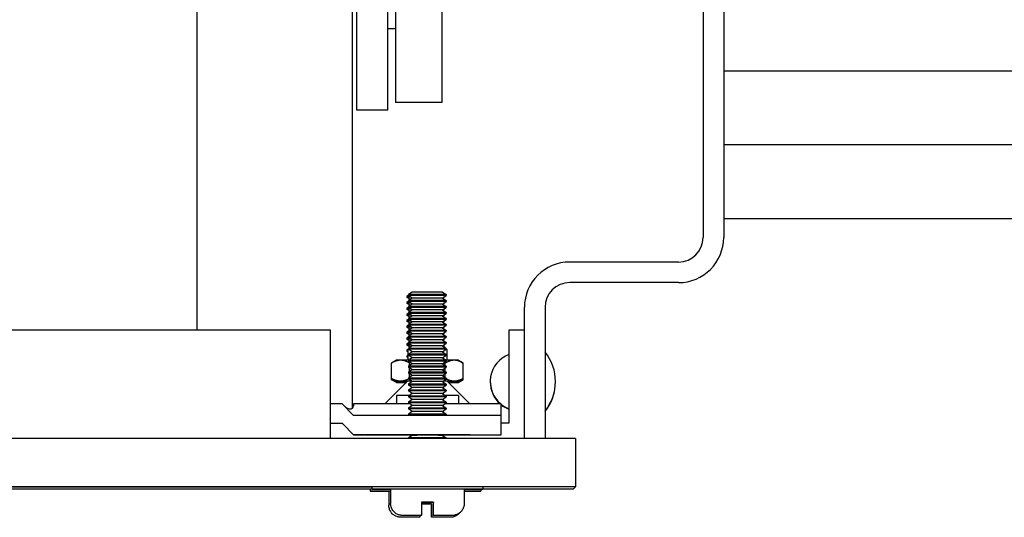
# Model space of a CAD drawing. Header units: inches. Extents: x 1 to 669, y 0 to 417.
# Tile 434 of 448: x 594.91 to 599.9, y 244.59 to 247.11. Entities that reach past the tile are written whole.
import ezdxf

# ---------------------------------------------------------------- set-up
doc = ezdxf.new("R2010")
doc.units = ezdxf.units.IN
doc.header["$LTSCALE"] = 12
doc.header["$MEASUREMENT"] = 0
doc.layers.add('X', color=1, linetype='CONTINUOUS')

msp = doc.modelspace()

# ---------------------------------------------------------------- linework, layer by layer
at = {"layer": 'X'}
for p, q in [((596.59362, 251.33152), (596.59362, 245.14269)), ((595.80622, 250.93464), (595.80622, 245.54101)), ((598.37363, 250.45155), (598.37363, 246.01075)), ((598.47823, 250.45155), (598.47823, 246.01075)), ((596.81409, 250.02098), (596.81409, 246.69487)), ((597.05031, 246.69487), (597.05031, 250.02098)), ((596.61724, 246.6567), (596.61724, 247.75691)), ((596.77472, 246.6567), (596.77472, 247.75691)), ((596.81409, 247.06854), (596.77472, 247.06854)), ((598.47823, 246.85615), (600.42023, 246.85615)), ((597.05031, 246.69487), (596.81409, 246.69487)), ((596.77472, 246.6567), (596.61724, 246.6567)), ((598.47823, 246.48115), (600.42023, 246.48115)), ((598.47823, 246.10615), (600.42023, 246.10615)), ((598.24863, 245.88575), (597.69723, 245.88575)), ((598.24863, 245.78115), (597.69723, 245.78115)), ((596.88051, 245.71759), (596.87133, 245.71116)), ((596.87133, 245.71116), (596.87133, 245.70693)), ((596.88796, 245.69529), (596.87133, 245.70693)), ((596.89911, 245.73336), (596.88051, 245.72034)), ((596.88051, 245.72034), (596.88051, 245.71611)), ((596.89911, 245.70309), (596.88051, 245.71611)), ((596.89911, 245.70309), (596.88051, 245.69007)), ((596.88051, 245.69007), (596.88051, 245.68584)), ((597.05191, 245.73336), (597.07051, 245.72034)), ((597.05191, 245.70309), (597.07051, 245.71611)), ((597.05191, 245.70309), (597.07051, 245.69007)), ((597.05387, 245.70171), (597.06133, 245.70693)), ((597.06133, 245.70969), (597.06133, 245.70693)), ((597.07051, 245.72034), (597.07051, 245.71611)), ((597.07051, 245.69007), (597.07051, 245.68584)), ((596.88051, 245.68731), (596.87133, 245.68089)), ((596.87133, 245.68089), (596.87133, 245.67666)), ((596.88796, 245.66501), (596.87133, 245.67666)), ((596.88051, 245.65704), (596.87133, 245.65061)), ((596.87133, 245.65061), (596.87133, 245.64639)), ((596.88796, 245.63474), (596.87133, 245.64639)), ((596.89911, 245.67281), (596.88051, 245.68584)), ((596.89911, 245.67281), (596.88051, 245.65979)), ((596.88051, 245.65979), (596.88051, 245.65556)), ((596.89911, 245.64254), (596.88051, 245.65556)), ((596.89911, 245.64254), (596.88051, 245.62952)), ((597.05191, 245.67281), (597.07051, 245.68584)), ((597.05191, 245.67281), (597.07051, 245.65979)), ((597.05191, 245.64254), (597.07051, 245.65556)), ((597.05191, 245.64254), (597.07051, 245.62952)), ((597.05387, 245.67144), (597.06133, 245.67666)), ((597.05387, 245.64116), (597.06133, 245.64639)), ((597.06133, 245.67941), (597.06133, 245.67666)), ((597.06133, 245.64914), (597.06133, 245.64639)), ((597.07051, 245.65979), (597.07051, 245.65556)), ((597.46763, 244.99004), (597.46763, 245.65615)), ((597.57223, 245.65615), (597.57223, 244.99004)), ((596.88051, 245.62676), (596.87133, 245.62034)), ((596.87133, 245.62034), (596.87133, 245.61611)), ((596.88796, 245.60446), (596.87133, 245.61611)), ((596.88051, 245.59649), (596.87133, 245.59006)), ((596.87133, 245.59006), (596.87133, 245.58584)), ((596.88051, 245.62952), (596.88051, 245.62529)), ((596.89911, 245.61226), (596.88051, 245.62529)), ((596.89911, 245.61226), (596.88051, 245.59924)), ((596.88051, 245.59924), (596.88051, 245.59501)), ((596.89911, 245.58199), (596.88051, 245.59501)), ((597.05191, 245.61226), (597.07051, 245.62529)), ((597.05191, 245.61226), (597.07051, 245.59924)), ((597.05191, 245.58199), (597.07051, 245.59501)), ((597.05387, 245.61089), (597.06133, 245.61611)), ((597.06133, 245.61886), (597.06133, 245.61611)), ((597.07051, 245.62952), (597.07051, 245.62529)), ((597.07051, 245.59924), (597.07051, 245.59501)), ((596.48338, 245.54101), (586.48338, 245.54101)), ((596.48338, 244.99004), (596.48338, 245.54101)), ((596.88796, 245.57419), (596.87133, 245.58584)), ((596.88051, 245.56621), (596.87133, 245.55979)), ((596.87133, 245.55979), (596.87133, 245.55556)), ((596.88796, 245.54391), (596.87133, 245.55556)), ((596.89911, 245.58199), (596.88051, 245.56897)), ((596.88051, 245.56897), (596.88051, 245.56474)), ((596.89911, 245.55171), (596.88051, 245.56474)), ((596.89911, 245.55171), (596.88051, 245.53869)), ((597.05191, 245.58199), (597.07051, 245.56897)), ((597.05191, 245.55171), (597.07051, 245.56474)), ((597.05191, 245.55171), (597.07051, 245.53869)), ((597.05387, 245.58061), (597.06133, 245.58584)), ((597.05387, 245.55034), (597.06133, 245.55556)), ((597.06133, 245.58859), (597.06133, 245.58584)), ((597.06133, 245.55831), (597.06133, 245.55556)), ((597.07051, 245.56897), (597.07051, 245.56474)), ((597.46763, 245.54019), (597.38889, 245.54019)), ((597.38889, 245.54019), (597.38889, 245.06774)), ((596.88051, 245.53594), (596.87133, 245.52951)), ((596.87133, 245.52951), (596.87133, 245.52529)), ((596.88796, 245.51364), (596.87133, 245.52529)), ((596.88051, 245.50566), (596.87133, 245.49924)), ((596.87133, 245.49924), (596.87133, 245.49501)), ((596.88796, 245.48336), (596.87133, 245.49501)), ((596.88051, 245.53869), (596.88051, 245.53446)), ((596.89911, 245.52144), (596.88051, 245.53446)), ((596.89911, 245.52144), (596.88051, 245.50842)), ((596.88051, 245.50842), (596.88051, 245.50419)), ((596.89911, 245.49116), (596.88051, 245.50419)), ((596.89911, 245.49116), (596.88051, 245.47814)), ((597.05191, 245.52144), (597.07051, 245.53446)), ((597.05191, 245.52144), (597.07051, 245.50842)), ((597.05191, 245.49116), (597.07051, 245.50419)), ((597.05191, 245.49116), (597.07051, 245.47814)), ((597.05387, 245.52006), (597.06133, 245.52529)), ((597.05387, 245.48979), (597.06133, 245.49501)), ((597.06133, 245.52804), (597.06133, 245.52529)), ((597.06133, 245.49776), (597.06133, 245.49501)), ((597.07051, 245.53869), (597.07051, 245.53446)), ((597.07051, 245.50842), (597.07051, 245.50419)), ((596.88051, 245.47539), (596.87133, 245.46896)), ((596.87133, 245.46896), (596.87133, 245.46474)), ((596.88757, 245.45336), (596.87133, 245.46474)), ((596.87708, 245.44272), (596.87133, 245.43869)), ((596.88051, 245.4463), (596.87708, 245.44287)), ((596.87708, 245.44287), (596.87708, 245.38766)), ((596.88051, 245.47814), (596.88051, 245.47391)), ((596.89911, 245.46089), (596.88051, 245.47391)), ((596.89911, 245.46089), (596.88051, 245.44787)), ((596.88051, 245.44787), (596.88051, 245.44364)), ((596.89911, 245.43061), (596.88051, 245.44364)), ((596.8946, 245.46039), (596.88573, 245.45153)), ((597.05191, 245.46089), (597.07051, 245.47391)), ((597.05191, 245.46089), (597.07051, 245.44787)), ((597.05191, 245.43061), (597.07051, 245.44364)), ((597.05515, 245.46041), (597.06133, 245.46474)), ((597.05641, 245.46039), (597.06528, 245.45153)), ((597.06133, 245.46749), (597.06133, 245.46474)), ((597.07051, 245.47814), (597.07051, 245.47391)), ((597.07051, 245.44787), (597.07051, 245.44364)), ((597.07051, 245.4463), (597.07393, 245.44287)), ((597.07393, 245.44287), (597.07393, 245.38766)), ((596.87133, 245.43869), (596.87133, 245.43446)), ((596.87708, 245.43043), (596.87133, 245.43446)), ((596.87708, 245.41244), (596.87133, 245.40841)), ((596.87133, 245.40841), (596.87133, 245.40419)), ((596.87708, 245.40016), (596.87133, 245.40419)), ((596.89911, 245.43061), (596.88051, 245.41759)), ((596.88051, 245.41759), (596.88051, 245.41336)), ((596.89911, 245.40034), (596.88051, 245.41336)), ((596.89911, 245.40034), (596.88051, 245.38732)), ((597.05191, 245.43061), (597.07051, 245.41759)), ((597.05191, 245.40034), (597.07051, 245.41336)), ((597.05191, 245.40034), (597.07051, 245.38732)), ((597.07051, 245.41759), (597.07051, 245.41336)), ((596.79366, 245.28908), (596.79366, 245.37349)), ((596.81803, 245.38756), (596.79382, 245.37358)), ((596.88051, 245.38732), (596.88051, 245.38309)), ((596.89911, 245.37007), (596.88051, 245.38309)), ((596.89911, 245.37007), (596.88051, 245.35704)), ((596.88051, 245.35704), (596.88051, 245.35281)), ((596.89911, 245.33979), (596.88051, 245.35281)), ((596.88459, 245.3599), (596.88459, 245.37363)), ((596.88459, 245.32962), (596.88459, 245.34996)), ((597.05191, 245.37007), (597.07051, 245.38309)), ((597.05191, 245.37007), (597.07051, 245.35704)), ((597.05191, 245.33979), (597.07051, 245.35281)), ((597.06643, 245.3599), (597.06643, 245.37363)), ((597.06643, 245.32962), (597.06643, 245.34996)), ((597.07051, 245.38732), (597.07051, 245.38309)), ((597.07051, 245.35704), (597.07051, 245.35281)), ((597.13299, 245.38756), (597.1572, 245.37358)), ((597.15735, 245.28908), (597.15735, 245.37349)), ((596.81803, 245.28126), (596.79382, 245.29524)), ((596.89911, 245.33979), (596.88051, 245.32677)), ((596.88051, 245.32677), (596.88051, 245.32254)), ((596.89911, 245.30952), (596.88051, 245.32254)), ((596.89911, 245.30952), (596.88051, 245.29649)), ((596.88051, 245.29649), (596.88051, 245.29226)), ((596.89911, 245.27924), (596.88051, 245.29226)), ((596.88459, 245.29935), (596.88459, 245.31968)), ((597.05191, 245.33979), (597.07051, 245.32677)), ((597.05191, 245.30952), (597.07051, 245.32254)), ((597.05191, 245.30952), (597.07051, 245.29649)), ((597.05191, 245.27924), (597.07051, 245.29226)), ((597.06643, 245.29935), (597.06643, 245.31968)), ((597.07051, 245.32677), (597.07051, 245.32254)), ((597.07051, 245.29649), (597.07051, 245.29226)), ((597.13299, 245.28126), (597.1572, 245.29524)), ((596.87511, 245.28126), (596.76007, 245.16622)), ((596.81803, 245.27502), (596.79382, 245.289)), ((596.89911, 245.27924), (596.88051, 245.26622)), ((596.88051, 245.26622), (596.88051, 245.26199)), ((596.89911, 245.24897), (596.88051, 245.26199)), ((596.89911, 245.24897), (596.88051, 245.23594)), ((597.05191, 245.27924), (597.07051, 245.26622)), ((597.05191, 245.24897), (597.07051, 245.26199)), ((597.05191, 245.24897), (597.07051, 245.23594)), ((597.07051, 245.26622), (597.07051, 245.26199)), ((597.0759, 245.28126), (597.19094, 245.16622)), ((597.13299, 245.27502), (597.1572, 245.289)), ((596.81803, 245.20915), (596.81803, 245.16622)), ((596.88051, 245.23594), (596.88051, 245.23171)), ((596.89911, 245.21869), (596.88051, 245.23171)), ((596.89911, 245.21869), (596.88051, 245.20567)), ((596.88051, 245.20567), (596.88051, 245.20144)), ((596.89911, 245.18842), (596.88051, 245.20144)), ((597.05191, 245.21869), (597.07051, 245.23171)), ((597.05191, 245.21869), (597.07051, 245.20567)), ((597.05191, 245.18842), (597.07051, 245.20144)), ((597.07051, 245.23594), (597.07051, 245.23171)), ((597.07051, 245.20567), (597.07051, 245.20144)), ((597.13299, 245.20915), (597.13299, 245.16622)), ((596.54244, 245.16689), (596.48338, 245.16689)), ((596.60149, 245.10784), (596.54244, 245.16689)), ((596.88757, 245.16622), (596.60149, 245.16622)), ((596.89911, 245.18842), (596.88051, 245.17539)), ((596.88051, 245.17539), (596.88051, 245.17116)), ((596.89911, 245.15814), (596.88051, 245.17116)), ((596.89911, 245.15814), (596.88051, 245.14512)), ((596.88051, 245.14512), (596.88051, 245.14089)), ((596.89911, 245.12787), (596.88051, 245.14089)), ((597.05191, 245.18842), (597.07051, 245.17539)), ((597.05191, 245.15814), (597.07051, 245.17116)), ((597.05191, 245.15814), (597.07051, 245.14512)), ((597.05191, 245.12787), (597.07051, 245.14089)), ((597.34952, 245.16622), (597.06344, 245.16622)), ((597.07051, 245.17539), (597.07051, 245.17116)), ((597.07051, 245.14512), (597.07051, 245.14089)), ((597.34952, 245.00935), (597.34952, 245.16622)), ((597.27078, 245.10784), (596.60149, 245.10784)), ((596.89911, 245.12787), (596.88051, 245.11484)), ((596.88051, 245.11484), (596.88051, 245.11061)), ((596.88447, 245.10784), (596.88051, 245.11061)), ((597.05191, 245.12787), (597.07051, 245.11484)), ((597.06654, 245.10784), (597.07051, 245.11061)), ((597.07051, 245.11484), (597.07051, 245.11061)), ((596.48338, 245.06847), (596.54244, 245.06847)), ((596.54244, 245.06847), (596.60149, 245.00941)), ((596.54244, 245.06847), (596.54244, 245.06784)), ((596.54579, 245.06449), (596.60149, 245.00883)), ((597.38889, 245.06774), (597.34952, 245.06774)), ((596.60149, 245.00941), (597.34952, 245.00879)), ((596.60149, 245.00883), (596.60149, 245.00941)), ((596.78727, 245.00919), (596.68113, 245.00903)), ((596.89911, 245.00677), (596.88051, 244.99374)), ((596.88051, 244.99374), (596.88051, 244.99004)), ((596.89911, 245.00677), (596.89553, 245.00927)), ((596.89587, 245.00885), (596.89612, 245.00885)), ((597.05191, 245.00677), (597.05548, 245.00927)), ((597.05191, 245.00677), (597.07051, 244.99374)), ((597.055, 245.00893), (597.08254, 245.00894)), ((597.07051, 244.99374), (597.07051, 244.99004)), ((597.72613, 244.99004), (585.22614, 244.99005)), ((597.72613, 244.99004), (597.72613, 244.74544)), ((597.72613, 244.74544), (585.22614, 244.74545)), ((596.69451, 244.74461), (586.25651, 244.74461)), ((596.69451, 244.74482), (596.69451, 244.73337)), ((597.25651, 244.74482), (597.25651, 244.73337)), ((597.7157, 244.73501), (597.72613, 244.74544)), ((586.25651, 244.73585), (596.69451, 244.73585)), ((586.25651, 244.73502), (596.68533, 244.73501)), ((596.68533, 244.73564), (596.68533, 244.72419)), ((596.77983, 244.72419), (596.77983, 244.65219)), ((596.78901, 244.73337), (596.78901, 244.66137)), ((597.16201, 244.73337), (597.16201, 244.66137)), ((597.24733, 244.73331), (597.24733, 244.72419)), ((597.25651, 244.73501), (597.7157, 244.73501)), ((596.94566, 244.66852), (596.94566, 244.66152)), ((596.99617, 244.65903), (596.99648, 244.65934)), ((596.99617, 244.65903), (596.99617, 244.65203)), ((597.00566, 244.66852), (597.00535, 244.66121)), ((597.00535, 244.66821), (597.00566, 244.66852)), ((596.93643, 244.59129), (596.93623, 244.59108)), ((596.94561, 244.60047), (596.94541, 244.60026)), ((596.99623, 244.59108), (596.99643, 244.59129)), ((597.00541, 244.60026), (597.00561, 244.60047))]:
    msp.add_line(p, q, dxfattribs=at)
for centre, radius, start, end in [((598.24863, 246.01075), 0.2296, 270, 360), ((598.24863, 246.01075), 0.125, 270, 0), ((597.69723, 245.65615), 0.2296, 90, 180), ((597.69723, 245.65615), 0.125, 90, 180), ((597.44212, 245.27955), 0.14772, 111.12202, 230.1029), ((597.38643, 245.27955), 0.23868, 321.11868, 38.88132), ((597.44212, 245.27725), 0.14772, 179.55402, 228.73179), ((597.38643, 245.27725), 0.23868, 321.11868, 0.27601), ((597.44212, 245.27955), 0.14772, 231.18014, 248.87798), ((597.44212, 245.27725), 0.14772, 231.18014, 248.87798)]:
    msp.add_arc(centre, radius, start, end, dxfattribs=at)
for centre, major_axis, ratio, start_param, end_param in [((596.96633, 245.70693), (-0.095, 0), 0.0008344, -0.6979472, 0.0011917), ((596.96633, 245.71116), (-0.095, 0), 0.0008344, -0.5923841, -0.0008344), ((596.96633, 245.71116), (-0.095, 0), 0.0000002, -0.0000002, 0.0008343), ((596.97551, 245.71611), (0.095, 0), 0.0008344, -0.0008344, 3.1427843), ((596.97551, 245.72034), (0.095, 0), 0.0008344, 0, 3.1407582), ((596.97551, 245.72034), (-0.095, 0), 0.0000002, -0.0000002, 0.0008343), ((596.97551, 245.69007), (0.095, 0), 0.0008344, 0, 3.1407582), ((596.97551, 245.69007), (-0.095, 0), 0.0000002, -0.0000002, 0.0008343), ((596.97551, 245.73336), (0.0764, 0), 0.0008344, 0.0011917, 3.140401), ((596.97551, 245.70309), (0.0764, 0), 0.0008344, 0.0011917, 3.140401), ((596.96633, 245.70693), (0.095, 0), 0.0008344, -0.0008344, 0.2874443), ((596.96633, 245.70693), (0.095, 0), 0.0000001, -0.0000001, 0.0003572), ((596.97551, 245.71611), (0.095, 0), 0.0000001, -0.0000001, 0.0003572), ((596.96633, 245.67666), (-0.095, 0), 0.0008344, -0.6979472, 0.0011917), ((596.96633, 245.64639), (-0.095, 0), 0.0008344, -0.6979472, 0.0011917), ((596.96633, 245.68089), (-0.095, 0), 0.0008344, -0.5923841, -0.0008344), ((596.96633, 245.68089), (-0.095, 0), 0.0000002, -0.0000002, 0.0008343), ((596.96633, 245.65061), (-0.095, 0), 0.0008344, -0.5923841, -0.0008344), ((596.96633, 245.65061), (-0.095, 0), 0.0000002, -0.0000002, 0.0008343), ((596.97551, 245.68584), (0.095, 0), 0.0008344, -0.0008344, 3.1427843), ((596.97551, 245.65556), (0.095, 0), 0.0008344, -0.0008344, 3.1427843), ((596.97551, 245.65979), (0.095, 0), 0.0008344, 0, 3.1407582), ((596.97551, 245.65979), (-0.095, 0), 0.0000002, -0.0000002, 0.0008343), ((596.97551, 245.67281), (0.0764, 0), 0.0008344, 0.0011917, 3.140401), ((596.97551, 245.64254), (0.0764, 0), 0.0008344, 0.0011917, 3.140401), ((596.96633, 245.67666), (0.095, 0), 0.0008344, -0.0008344, 0.2874443), ((596.96633, 245.64639), (0.095, 0), 0.0008344, -0.0008344, 0.2874443), ((596.96633, 245.67666), (0.095, 0), 0.0000001, -0.0000001, 0.0003572), ((596.96633, 245.64638), (0.095, 0), 0.0000001, -0.0000001, 0.0003572), ((596.97551, 245.68584), (0.095, 0), 0.0000001, -0.0000001, 0.0003572), ((596.97551, 245.65556), (0.095, 0), 0.0000001, -0.0000001, 0.0003572), ((596.96633, 245.61611), (-0.095, 0), 0.0008344, -0.6979472, 0.0011917), ((596.96633, 245.62034), (-0.095, 0), 0.0008344, -0.5923841, -0.0008344), ((596.96633, 245.62034), (-0.095, 0), 0.0000002, -0.0000002, 0.0008343), ((596.96633, 245.59006), (-0.095, 0), 0.0008344, -0.5923841, -0.0008344), ((596.96633, 245.59006), (-0.095, 0), 0.0000002, -0.0000002, 0.0008343), ((596.97551, 245.62529), (0.095, 0), 0.0008344, -0.0008344, 3.1427843), ((596.97551, 245.59501), (0.095, 0), 0.0008344, -0.0008344, 3.1427843), ((596.97551, 245.62952), (0.095, 0), 0.0008344, 0, 3.1407582), ((596.97551, 245.62952), (-0.095, 0), 0.0000002, -0.0000002, 0.0008343), ((596.97551, 245.59924), (0.095, 0), 0.0008344, 0, 3.1407582), ((596.97551, 245.59924), (-0.095, 0), 0.0000002, -0.0000002, 0.0008343), ((596.97551, 245.61226), (0.0764, 0), 0.0008344, 0.0011917, 3.140401), ((596.96633, 245.61611), (0.095, 0), 0.0008344, -0.0008344, 0.2874443), ((596.96633, 245.61611), (0.095, 0), 0.0000001, -0.0000001, 0.0003572), ((596.97551, 245.62529), (0.095, 0), 0.0000001, -0.0000001, 0.0003572), ((596.97551, 245.59501), (0.095, 0), 0.0000001, -0.0000001, 0.0003572), ((596.96633, 245.58584), (-0.095, 0), 0.0008344, -0.6979472, 0.0011917), ((596.96633, 245.55556), (-0.095, 0), 0.0008344, -0.6979472, 0.0011917), ((596.96633, 245.55979), (-0.095, 0), 0.0008344, -0.5923841, -0.0008344), ((596.96633, 245.55979), (-0.095, 0), 0.0000002, -0.0000002, 0.0008343), ((596.97551, 245.56474), (0.095, 0), 0.0008344, -0.0008344, 3.1427843), ((596.97551, 245.56897), (0.095, 0), 0.0008344, 0, 3.1407582), ((596.97551, 245.56897), (-0.095, 0), 0.0000002, -0.0000002, 0.0008343), ((596.97551, 245.58199), (0.0764, 0), 0.0008344, 0.0011917, 3.140401), ((596.97551, 245.55171), (0.0764, 0), 0.0008344, 0.0011917, 3.140401), ((596.96633, 245.58584), (0.095, 0), 0.0008344, -0.0008344, 0.2874443), ((596.96633, 245.55556), (0.095, 0), 0.0008344, -0.0008344, 0.2874443), ((596.96633, 245.58583), (0.095, 0), 0.0000001, -0.0000001, 0.0003572), ((596.96633, 245.55556), (0.095, 0), 0.0000001, -0.0000001, 0.0003572), ((596.97551, 245.56474), (0.095, 0), 0.0000001, -0.0000001, 0.0003572), ((596.96633, 245.52529), (-0.095, 0), 0.0008344, -0.6979472, 0.0011917), ((596.96633, 245.49501), (-0.095, 0), 0.0008344, -0.6979472, 0.0011917), ((596.96633, 245.52951), (-0.095, 0), 0.0008344, -0.5923841, -0.0008344), ((596.96633, 245.52951), (-0.095, 0), 0.0000002, -0.0000002, 0.0008343), ((596.96633, 245.49924), (-0.095, 0), 0.0008344, -0.5923841, -0.0008344), ((596.96633, 245.49924), (-0.095, 0), 0.0000002, -0.0000002, 0.0008343), ((596.97551, 245.53446), (0.095, 0), 0.0008344, -0.0008344, 3.1427843), ((596.97551, 245.50419), (0.095, 0), 0.0008344, -0.0008344, 3.1427843), ((596.97551, 245.53869), (0.095, 0), 0.0008344, 0, 3.1407582), ((596.97551, 245.53869), (-0.095, 0), 0.0000002, -0.0000002, 0.0008343), ((596.97551, 245.50842), (0.095, 0), 0.0008344, 0, 3.1407582), ((596.97551, 245.50842), (-0.095, 0), 0.0000002, -0.0000002, 0.0008343), ((596.97551, 245.52144), (0.0764, 0), 0.0008344, 0.0011917, 3.140401), ((596.97551, 245.49116), (0.0764, 0), 0.0008344, 0.0011917, 3.140401), ((596.96633, 245.52529), (0.095, 0), 0.0008344, -0.0008344, 0.2874443), ((596.96633, 245.49501), (0.095, 0), 0.0008344, -0.0008344, 0.2874443), ((596.96633, 245.52528), (0.095, 0), 0.0000001, -0.0000001, 0.0003572), ((596.96633, 245.49501), (0.095, 0), 0.0000001, -0.0000001, 0.0003572), ((596.97551, 245.53446), (0.095, 0), 0.0000001, -0.0000001, 0.0003572), ((596.97551, 245.50419), (0.095, 0), 0.0000001, -0.0000001, 0.0003572), ((596.96633, 245.46474), (-0.095, 0), 0.0008344, -0.6979472, 0.0011917), ((596.96633, 245.46896), (-0.095, 0), 0.0008344, -0.5923841, -0.0008344), ((596.96633, 245.46896), (-0.095, 0), 0.0000002, -0.0000002, 0.0008343), ((596.97551, 245.44287), (-0.09843, 0), 0.0008344, -0.3029406, 0), ((596.97551, 245.47391), (0.095, 0), 0.0008344, -0.0008344, 3.1427843), ((596.97551, 245.44364), (0.095, 0), 0.0008344, -0.0008344, 3.1427843), ((596.97551, 245.47814), (0.095, 0), 0.0008344, 0, 3.1407582), ((596.97551, 245.47814), (-0.095, 0), 0.0000002, -0.0000002, 0.0008343), ((596.97551, 245.44787), (0.095, 0), 0.0008344, 0, 3.1407582), ((596.97551, 245.44787), (-0.095, 0), 0.0000002, -0.0000002, 0.0008343), ((596.97551, 245.46039), (-0.08091, 0), 0.0008344, -0.3087817, -0.0008344), ((596.97551, 245.46089), (0.0764, 0), 0.0008344, 0.0011917, 3.140401), ((596.97551, 245.46039), (0.08091, 0), 0.0008344, 0.0008344, 0.3087817), ((596.96633, 245.46474), (0.095, 0), 0.0008344, -0.0008344, 0.2874443), ((596.96633, 245.46473), (0.095, 0), 0.0000001, -0.0000001, 0.0003572), ((596.97551, 245.44287), (0.09843, 0), 0.0008344, 0, 0.3029406), ((596.97551, 245.47391), (0.095, 0), 0.0000001, -0.0000001, 0.0003572), ((596.97551, 245.44364), (0.095, 0), 0.0000001, -0.0000001, 0.0003572), ((596.96633, 245.43446), (-0.095, 0), 0.0008344, -0.3498141, 0.0011917), ((596.96633, 245.40419), (-0.095, 0), 0.0008344, -0.3498141, 0.0011917), ((596.96633, 245.43869), (-0.095, 0), 0.0008344, -0.3498141, -0.0008344), ((596.96633, 245.43869), (-0.095, 0), 0.0000002, -0.0000002, 0.0008343), ((596.96633, 245.40841), (-0.095, 0), 0.0008344, -0.3498141, -0.0008344), ((596.96633, 245.40841), (-0.095, 0), 0.0000002, -0.0000002, 0.0008343), ((596.97551, 245.41336), (0.095, 0), 0.0008344, -0.0008344, 3.1427843), ((596.97551, 245.41759), (0.095, 0), 0.0008344, 0, 3.1407582), ((596.97551, 245.41759), (-0.095, 0), 0.0000002, -0.0000002, 0.0008343), ((596.97551, 245.43061), (0.0764, 0), 0.0008344, 0.0011917, 3.140401), ((596.97551, 245.40034), (0.0764, 0), 0.0008344, 0.0011917, 3.140401), ((596.97551, 245.41336), (0.095, 0), 0.0000001, -0.0000001, 0.0003572), ((596.97551, 245.38756), (-0.15748, 0), 0.0008344, -0.5235988, -0.0014453), ((596.97551, 245.38756), (-0.15748, 0), 0.0008344, -0.9271814, -0.5235988), ((596.97551, 245.38309), (0.095, 0), 0.0008344, -0.0008344, 3.1427843), ((596.97551, 245.35281), (0.095, 0), 0.0008344, -0.0008344, 3.1427843), ((596.97551, 245.38732), (0.095, 0), 0.0008344, 0, 3.1407582), ((596.97551, 245.38732), (-0.095, 0), 0.0000002, -0.0000002, 0.0008343), ((596.97551, 245.35704), (0.095, 0), 0.0008344, 0, 3.1407582), ((596.97551, 245.35704), (-0.095, 0), 0.0000002, -0.0000002, 0.0008343), ((596.97551, 245.37007), (0.0764, 0), 0.0008344, 0.0011917, 3.140401), ((596.97551, 245.38756), (-0.15748, 0), 0.0008344, -2.6179939, -2.2144113), ((596.97551, 245.38309), (0.095, 0), 0.0000001, -0.0000001, 0.0003572), ((596.97551, 245.35281), (0.095, 0), 0.0000001, -0.0000001, 0.0003572), ((596.97551, 245.38756), (0.15748, 0), 0.0008344, 0.0014453, 0.5235988), ((596.97551, 245.32254), (0.095, 0), 0.0008344, -0.0008344, 3.1427843), ((596.97551, 245.29226), (0.095, 0), 0.0008344, -0.0008344, 3.1427843), ((596.97551, 245.32677), (0.095, 0), 0.0008344, 0, 3.1407582), ((596.97551, 245.32677), (-0.095, 0), 0.0000002, -0.0000002, 0.0008343), ((596.97551, 245.29649), (0.095, 0), 0.0008344, 0, 3.1407582), ((596.97551, 245.29649), (-0.095, 0), 0.0000002, -0.0000002, 0.0008343), ((596.97551, 245.33979), (0.0764, 0), 0.0008344, 0.0011917, 3.140401), ((596.97551, 245.30952), (0.0764, 0), 0.0008344, 0.0011917, 3.140401), ((596.97551, 245.32254), (0.095, 0), 0.0000001, -0.0000001, 0.0003572), ((596.97551, 245.29226), (0.095, 0), 0.0000001, -0.0000001, 0.0003572), ((596.97551, 245.28126), (-0.15748, 0), 0.0008344, -0.5235988, 0.5235988), ((596.97551, 245.27502), (-0.15748, 0), 0.0008344, -0.5235988, 0.5235988), ((596.97551, 245.28126), (-0.15748, 0), 0.0008344, -1.0420053, -0.5235988), ((596.97551, 245.28126), (0.15748, 0), 0.0008344, -2.6179939, -2.2628798), ((596.97551, 245.27502), (-0.15748, 0), 0.0008344, -0.8277679, -0.5235988), ((596.97551, 245.27502), (0.15748, 0), 0.0008344, -2.6179939, -2.3154936), ((596.97551, 245.28126), (-0.10039, 0), 0.0008344, -0.6592162, -0.0008344), ((596.97551, 245.26199), (0.095, 0), 0.0008344, -0.0008344, 3.1427843), ((596.97551, 245.26622), (0.095, 0), 0.0008344, 0, 3.1407582), ((596.97551, 245.26622), (-0.095, 0), 0.0000002, -0.0000002, 0.0008343), ((596.97551, 245.27924), (0.0764, 0), 0.0008344, 0.0011917, 3.140401), ((596.97551, 245.24897), (0.0764, 0), 0.0008344, 0.0011917, 3.140401), ((596.97551, 245.28126), (0.10039, 0), 0.0008344, 0.0008344, 0.6592162), ((596.97551, 245.28126), (-0.15748, 0), 0.0008344, -2.6179939, -2.0995874), ((596.97551, 245.26199), (0.095, 0), 0.0000001, -0.0000001, 0.0003572), ((596.97551, 245.28126), (0.15748, 0), 0.0008344, -0.8787129, -0.5235988), ((596.97551, 245.27502), (-0.15748, 0), 0.0008344, -2.6179939, -2.3138247), ((596.97551, 245.27502), (0.15748, 0), 0.0008344, -0.8260991, -0.5235988), ((596.97551, 245.28126), (0.15748, 0), 0.0008344, -0.5235988, 0.5235988), ((596.97551, 245.27502), (0.15748, 0), 0.0008344, -0.5235988, 0.5235988), ((596.97551, 245.20915), (-0.15748, 0), 0.0008344, -0.9634465, 0), ((596.97551, 245.23171), (0.095, 0), 0.0008344, -0.0008344, 3.1427843), ((596.97551, 245.20144), (0.095, 0), 0.0008344, -0.0008344, 3.1427843), ((596.97551, 245.23594), (0.095, 0), 0.0008344, 0, 3.1407582), ((596.97551, 245.23594), (-0.095, 0), 0.0000002, -0.0000002, 0.0008343), ((596.97551, 245.20567), (0.095, 0), 0.0008344, 0, 3.1407582), ((596.97551, 245.20567), (-0.095, 0), 0.0000002, -0.0000002, 0.0008343), ((596.97551, 245.21869), (0.0764, 0), 0.0008344, 0.0011917, 3.140401), ((596.97551, 245.20915), (0.15748, 0), 0.0008344, 0, 0.9634465), ((596.97551, 245.23171), (0.095, 0), 0.0000001, -0.0000001, 0.0003572), ((596.97551, 245.20144), (0.095, 0), 0.0000001, -0.0000001, 0.0003572), ((596.54244, 245.16622), (0.05906, 0), 0.9991653, -0.0556752, -0.0000047), ((596.97551, 245.17116), (0.095, 0), 0.0008344, -0.0008344, 3.1427843), ((596.97551, 245.14089), (0.095, 0), 0.0008344, -0.0008344, 3.1427843), ((596.97551, 245.17539), (0.095, 0), 0.0008344, 0, 3.1407582), ((596.97551, 245.17539), (-0.095, 0), 0.0000002, -0.0000002, 0.0008343), ((596.97551, 245.14512), (0.095, 0), 0.0008344, 0, 3.1407582), ((596.97551, 245.14512), (-0.095, 0), 0.0000002, -0.0000002, 0.0008343), ((596.97551, 245.18842), (0.0764, 0), 0.0008344, 0.0011917, 3.140401), ((596.97551, 245.15814), (0.0764, 0), 0.0008344, 0.0011917, 3.140401), ((596.97551, 245.17116), (0.095, 0), 0.0000001, -0.0000001, 0.0003572), ((596.97551, 245.14089), (0.095, 0), 0.0000001, -0.0000001, 0.0003572), ((596.97551, 245.11061), (0.095, 0), 0.0008344, -0.0008344, 3.1427843), ((596.97551, 245.11484), (0.095, 0), 0.0008344, 0, 3.1407582), ((596.97551, 245.11484), (-0.095, 0), 0.0000002, -0.0000002, 0.0008343), ((596.97551, 245.12787), (0.0764, 0), 0.0008344, 0.0011917, 3.140401), ((596.97551, 245.11061), (0.095, 0), 0.0000001, -0.0000001, 0.0003572), ((597.27078, 245.10777), (0.07874, 0), 0.0008344, 0, 1.5707963), ((596.81803, 245.00897), (-0.15748, 0), 0.0008344, -0.5170231, 2.0878194), ((596.97551, 245.0091), (0.21654, 0), 0.0008344, -1.0537733, 2.6245696), ((596.97551, 244.99374), (0.095, 0), 0.0008344, 0, 3.1407582), ((596.97551, 244.99374), (-0.095, 0), 0.0000002, -0.0000002, 0.0008343), ((596.97551, 245.00677), (0.0764, 0), 0.0008344, 0.0011917, 3.140401), ((596.97551, 244.73337), (0.281, 0), 0.0008344, -0.8450404, 3.986633), ((596.96633, 244.72419), (-0.281, 0), 0.0008344, -0.8879077, 0.8450404), ((596.96633, 244.72419), (-0.1865, 0), 0.0008344, -0.3150391, 0), ((596.97551, 244.73337), (0.1865, 0), 0.0008344, 0, 3.1415927), ((596.96633, 244.72419), (0.281, 0), 0.0008344, -0.8004754, 0.8004754)]:
    msp.add_ellipse(centre, major_axis=major_axis, ratio=ratio, start_param=start_param, end_param=end_param, dxfattribs=at)
at = {"layer": 'X', "extrusion": (0, 0, -1)}
for centre, major_axis, ratio, start_param, end_param in [((596.54244, 245.06779), (-0.05906, 0.05906), 0.0004172, 1.5703791, 1.6260496), ((596.71285, 245.00888), (-0.11136, -0.00005), 0.0007226, -1.0471972, 0.0000003), ((597.27078, 245.00935), (0.07874, 0), 0.0008344, -1.5707963, 0), ((596.97551, 244.66837), (0.1865, 0), 0.0008344, -1.7315217, -1.4084021), ((596.97551, 244.66837), (-0.1865, 0), 0.0008344, -1.5699619, -1.4100709), ((596.96633, 244.65919), (0.1865, 0), 0.0008344, -1.6818431, -1.4084021), ((596.96633, 244.65919), (-0.1865, 0), 0.0008344, -1.5699619, -1.4597495), ((596.96633, 244.65919), (-0.1865, 0), 0.0008344, -1.7315217, -1.5699619), ((596.97551, 244.66837), (-0.1865, 0), 0.0008344, -1.7315217, -1.5699619)]:
    msp.add_ellipse(centre, major_axis=major_axis, ratio=ratio, start_param=start_param, end_param=end_param, dxfattribs=at)
at = {"layer": 'X'}
for points, weights in [([(596.83912, 245.38763), (596.81803, 245.38759), (596.79366, 245.37349)], [1.80107349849, 1.80107349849, 1.67176223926]), ([(596.88459, 245.37363), (596.86022, 245.38766), (596.83912, 245.38763)], [1.67176223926, 1.80107349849, 1.80107349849]), ([(596.89132, 245.37552), (596.88798, 245.37461), (596.88459, 245.37363)], [1.68804681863, 1.6801784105, 1.67176223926]), ([(597.06643, 245.37363), (597.06303, 245.37461), (597.05969, 245.37552)], [1.67176223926, 1.6801784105, 1.68804681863]), ([(597.11189, 245.38763), (597.09079, 245.38766), (597.06643, 245.37363)], [1.80107349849, 1.80107349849, 1.67176223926]), ([(597.15735, 245.37349), (597.13299, 245.38759), (597.11189, 245.38763)], [1.67176223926, 1.80107349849, 1.80107349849]), ([(596.83912, 245.28133), (596.81803, 245.2813), (596.79366, 245.29533)], [1.80107349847, 1.80107349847, 1.67176223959]), ([(596.79366, 245.29533), (596.79374, 245.29528), (596.79382, 245.29524)], [1.67176223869, 1.67213594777, 1.67250857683]), ([(596.88051, 245.29318), (596.85856, 245.28135), (596.83912, 245.28133)], [1.69139352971, 1.80107349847, 1.80107349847]), ([(597.11189, 245.28133), (597.09246, 245.28135), (597.07051, 245.29318)], [1.80107349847, 1.80107349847, 1.69139352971]), ([(597.15735, 245.29533), (597.13299, 245.2813), (597.11189, 245.28133)], [1.67176223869, 1.80107349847, 1.80107349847]), ([(597.1572, 245.29524), (597.15727, 245.29528), (597.15735, 245.29533)], [1.67250857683, 1.67213594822, 1.67176223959]), ([(596.83912, 245.27508), (596.81803, 245.27505), (596.79366, 245.28908)], [1.80107349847, 1.80107349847, 1.67176223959]), ([(596.79366, 245.28908), (596.79374, 245.28904), (596.79382, 245.289)], [1.67176223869, 1.67213594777, 1.67250857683]), ([(596.86829, 245.28116), (596.85324, 245.2751), (596.83912, 245.27508)], [1.74319445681, 1.80107349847, 1.80107349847]), ([(597.11189, 245.27508), (597.09777, 245.2751), (597.08272, 245.28116)], [1.80107349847, 1.80107349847, 1.74319445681]), ([(597.15735, 245.28908), (597.13299, 245.27505), (597.11189, 245.27508)], [1.67176223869, 1.80107349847, 1.80107349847]), ([(597.1572, 245.289), (597.15727, 245.28904), (597.15735, 245.28908)], [1.67250857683, 1.67213594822, 1.67176223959])]:
    msp.add_rational_spline(points, weights, degree=2, dxfattribs=at)
for points, knots in [([(596.6014, 245.16294), (596.60097, 245.15633), (596.59932, 245.14953), (596.59473, 245.14355), (596.59306, 245.14201), (596.58901, 245.13994), (596.58663, 245.13941), (596.58176, 245.13942), (596.57892, 245.13995), (596.57305, 245.14203), (596.57003, 245.14357), (596.56329, 245.14766), (596.55909, 245.15086), (596.55498, 245.15435)], [-0.87806309, -0.87806309, -0.87806309, -0.87806309, -0.80960237, -0.80960237, -0.7833486, -0.7833486, -0.75709482, -0.75709482, -0.73084105, -0.73084105, -0.70458728, -0.70458728, -0.66621124, -0.66621124, -0.66621124, -0.66621124]), ([(596.93623, 244.59108), (596.92304, 244.59109), (596.91023, 244.59109), (596.88754, 244.5911), (596.87733, 244.59111), (596.86047, 244.59113), (596.85362, 244.59114), (596.84647, 244.59115), (596.84458, 244.59116), (596.84243, 244.59117), (596.84183, 244.59117), (596.84093, 244.59118), (596.84063, 244.59118), (596.84, 244.59119), (596.83981, 244.59119), (596.83932, 244.5912), (596.83912, 244.59121), (596.83868, 244.59122), (596.83846, 244.59123), (596.83795, 244.59125), (596.83767, 244.59127), (596.83677, 244.59132), (596.83611, 244.59137), (596.83467, 244.59149), (596.83389, 244.59158), (596.83098, 244.59195), (596.82885, 244.59233), (596.82196, 244.59397), (596.81727, 244.5957), (596.80714, 244.60092), (596.80181, 244.60486), (596.79275, 244.61409), (596.78891, 244.61952), (596.7832, 244.63115), (596.78127, 244.63751), (596.78002, 244.64666), (596.77983, 244.64943), (596.77983, 244.65219)], [0, 0, 0, 0, 0.04073505, 0.04073505, 0.08074062, 0.08074062, 0.12081016, 0.12081016, 0.14076579, 0.14076579, 0.15122758, 0.15122758, 0.15906917, 0.15906917, 0.1620155, 0.1620155, 0.16343035, 0.16343035, 0.16444332, 0.16444332, 0.1654566, 0.1654566, 0.16749137, 0.16749137, 0.16987751, 0.16987751, 0.17633645, 0.17633645, 0.19113056, 0.19113056, 0.21051714, 0.21051714, 0.22995271, 0.22995271, 0.24938956, 0.24938956, 0.25766965, 0.25766965, 0.25766965, 0.25766965]), ([(596.94541, 244.60026), (596.93222, 244.60027), (596.91941, 244.60027), (596.89672, 244.60028), (596.88651, 244.60029), (596.86965, 244.60031), (596.8628, 244.60032), (596.85565, 244.60033), (596.85376, 244.60034), (596.85161, 244.60035), (596.85101, 244.60035), (596.85011, 244.60036), (596.84981, 244.60036), (596.84918, 244.60037), (596.84898, 244.60037), (596.84849, 244.60038), (596.8483, 244.60039), (596.84786, 244.6004), (596.84763, 244.60041), (596.84713, 244.60043), (596.84685, 244.60045), (596.84595, 244.6005), (596.84529, 244.60054), (596.84385, 244.60067), (596.84307, 244.60076), (596.84016, 244.60113), (596.83803, 244.60151), (596.83114, 244.60315), (596.82645, 244.60488), (596.81632, 244.6101), (596.81099, 244.61403), (596.80193, 244.62327), (596.79809, 244.62869), (596.79238, 244.64033), (596.79045, 244.64669), (596.78919, 244.65584), (596.78901, 244.65861), (596.78901, 244.66137)], [0, 0, 0, 0, 0.04073505, 0.04073505, 0.08074062, 0.08074062, 0.12081016, 0.12081016, 0.14076579, 0.14076579, 0.15122758, 0.15122758, 0.15906917, 0.15906917, 0.1620155, 0.1620155, 0.16343035, 0.16343035, 0.16444332, 0.16444332, 0.1654566, 0.1654566, 0.16749137, 0.16749137, 0.16987751, 0.16987751, 0.17633645, 0.17633645, 0.19113056, 0.19113056, 0.21051714, 0.21051714, 0.22995271, 0.22995271, 0.24938956, 0.24938956, 0.25766965, 0.25766965, 0.25766965, 0.25766965]), ([(596.94566, 244.66152), (596.94566, 244.65399), (596.94566, 244.64514), (596.94565, 244.63121), (596.94565, 244.62369), (596.94564, 244.61304), (596.94563, 244.60804), (596.94562, 244.60224), (596.94561, 244.60047), (596.94561, 244.60047)], [0, 0, 0, 0, 0.05733322, 0.05733322, 0.11505567, 0.11505567, 0.17289066, 0.17289066, 0.23187048, 0.23187048, 0.23187048, 0.23187048]), ([(596.99617, 244.65203), (596.99617, 244.64455), (596.99618, 244.63574), (596.99618, 244.62188), (596.99618, 244.61438), (596.99619, 244.60372), (596.9962, 244.59868), (596.99621, 244.59285), (596.99622, 244.59108), (596.99623, 244.59108)], [0, 0, 0, 0, 0.0570489, 0.0570489, 0.11448136, 0.11448136, 0.17259877, 0.17259877, 0.2318704, 0.2318704, 0.2318704, 0.2318704]), ([(596.99643, 244.59129), (596.99644, 244.59129), (596.99644, 244.59308), (596.99646, 244.59894), (596.99646, 244.60398), (596.99647, 244.61467), (596.99648, 244.62217), (596.99648, 244.63604), (596.99648, 244.64485), (596.99648, 244.65234)], [0.70338962, 0.70338962, 0.70338962, 0.70338962, 0.76266125, 0.76266125, 0.82077866, 0.82077866, 0.87821112, 0.87821112, 0.93526002, 0.93526002, 0.93526002, 0.93526002]), ([(597.00535, 244.66121), (597.00535, 244.65369), (597.00535, 244.64484), (597.00536, 244.63092), (597.00536, 244.6234), (597.00537, 244.61277), (597.00538, 244.60779), (597.00539, 244.60201), (597.0054, 244.60026), (597.00541, 244.60026)], [0, 0, 0, 0, 0.05733322, 0.05733322, 0.11505567, 0.11505567, 0.17289066, 0.17289066, 0.23187048, 0.23187048, 0.23187048, 0.23187048]), ([(597.16201, 244.66137), (597.16201, 244.65477), (597.16091, 244.64809), (597.15673, 244.63571), (597.15363, 244.62984), (597.14583, 244.61949), (597.14104, 244.61489), (597.13039, 244.60752), (597.12439, 244.60465), (597.1151, 244.60193), (597.11194, 244.60127), (597.10751, 244.6007), (597.10619, 244.60057), (597.10466, 244.60047), (597.10434, 244.60046), (597.10383, 244.60043), (597.10363, 244.60042), (597.10316, 244.6004), (597.10292, 244.60039), (597.10252, 244.60038), (597.10236, 244.60038), (597.10199, 244.60037), (597.10183, 244.60037), (597.10132, 244.60036), (597.10106, 244.60036), (597.09988, 244.60035), (597.09872, 244.60034), (597.09492, 244.60033), (597.09196, 244.60033), (597.08215, 244.60031), (597.07389, 244.6003), (597.05463, 244.60028), (597.04348, 244.60028), (597.02321, 244.60027), (597.0144, 244.60027), (597.00541, 244.60026)], [0, 0, 0, 0, 0.01978277, 0.01978277, 0.03920725, 0.03920725, 0.05864458, 0.05864458, 0.078081, 0.078081, 0.08768236, 0.08768236, 0.0915779, 0.0915779, 0.09263514, 0.09263514, 0.0934269, 0.0934269, 0.094657, 0.094657, 0.09601025, 0.09601025, 0.09839455, 0.09839455, 0.10466823, 0.10466823, 0.12350746, 0.12350746, 0.14858923, 0.14858923, 0.18996178, 0.18996178, 0.23009818, 0.23009818, 0.25789463, 0.25789463, 0.25789463, 0.25789463]), ([(597.00561, 244.60047), (597.00561, 244.60047), (597.00562, 244.60224), (597.00563, 244.60804), (597.00564, 244.61304), (597.00565, 244.62369), (597.00565, 244.63121), (597.00566, 244.64514), (597.00566, 244.65399), (597.00566, 244.66152)], [0.70338962, 0.70338962, 0.70338962, 0.70338962, 0.76236943, 0.76236943, 0.82020443, 0.82020443, 0.87792688, 0.87792688, 0.9352601, 0.9352601, 0.9352601, 0.9352601]), ([(596.93646, 244.60027), (596.93645, 244.59862), (596.93645, 244.59714), (596.93644, 244.59306), (596.93644, 244.59129), (596.93643, 244.59129)], [0.149859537, 0.149859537, 0.149859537, 0.149859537, 0.172890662, 0.172890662, 0.231870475, 0.231870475, 0.231870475, 0.231870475]), ([(597.13931, 244.61389), (597.13565, 244.60936), (597.13131, 244.60532), (597.12121, 244.59834), (597.11521, 244.59547), (597.10592, 244.59275), (597.10277, 244.59209), (597.09833, 244.59152), (597.09701, 244.59139), (597.09548, 244.59129), (597.09516, 244.59128), (597.09465, 244.59125), (597.09445, 244.59124), (597.09398, 244.59122), (597.09374, 244.59122), (597.09334, 244.5912), (597.09318, 244.5912), (597.09281, 244.59119), (597.09265, 244.59119), (597.09214, 244.59118), (597.09188, 244.59118), (597.0907, 244.59117), (597.08954, 244.59117), (597.08574, 244.59115), (597.08278, 244.59115), (597.07297, 244.59113), (597.06471, 244.59112), (597.04545, 244.5911), (597.0343, 244.5911), (597.01403, 244.59109), (597.00523, 244.59109), (596.99623, 244.59108)], [0.04123361, 0.04123361, 0.04123361, 0.04123361, 0.05864458, 0.05864458, 0.078081, 0.078081, 0.08768236, 0.08768236, 0.0915779, 0.0915779, 0.09263514, 0.09263514, 0.0934269, 0.0934269, 0.094657, 0.094657, 0.09601025, 0.09601025, 0.09839455, 0.09839455, 0.10466823, 0.10466823, 0.12350746, 0.12350746, 0.14858923, 0.14858923, 0.18996178, 0.18996178, 0.23009818, 0.23009818, 0.25789463, 0.25789463, 0.25789463, 0.25789463])]:
    msp.add_open_spline(points, degree=3, knots=knots, dxfattribs=at)

doc.saveas('drawing.dxf')
